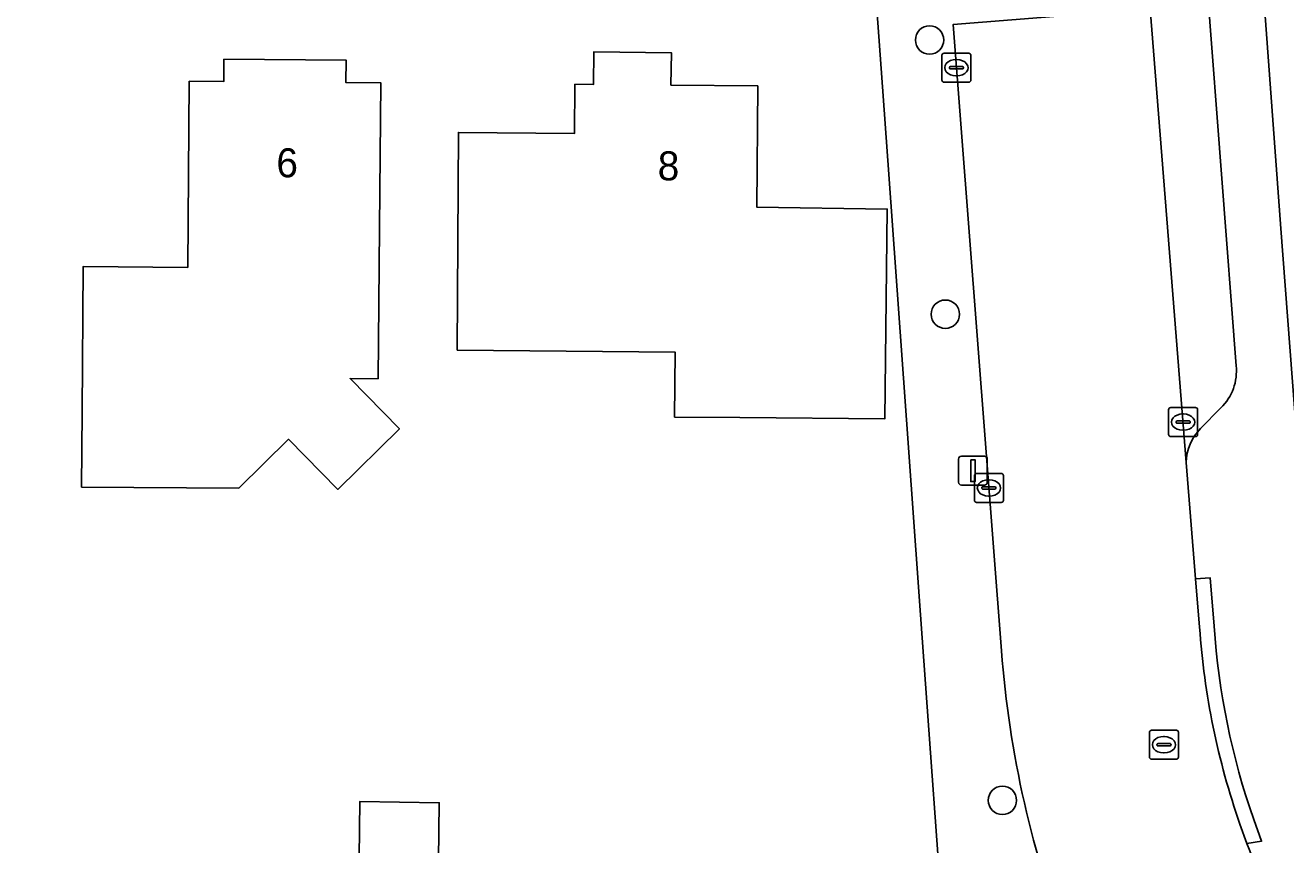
# Model space of a CAD drawing. Extents: x 157320 to 158835, y 386650 to 388491.
# Drawn here: x 158297.26 to 158340.69, y 387685.63 to 387713.85 of the extents above; entities that cross this region are included whole.
import ezdxf

# ---------------------------------------------------------------- set-up
doc = ezdxf.new("R2010")
doc.units = 0
for name, color, linetype in [('IMGEO_Boom', 7, 'Continuous'), ('IMGEO_Erf', 7, 'Continuous'), ('IMGEO_Kolk', 7, 'Continuous'), ('IMGEO_Lichtmast', 7, 'Continuous'), ('IMGEO_Muur', 7, 'Continuous'), ('IMGEO_Pand', 7, 'Continuous'), ('IMGEO_Pand_nummerreeks', 7, 'Continuous'), ('IMGEO_Parkeervlak_open', 7, 'Continuous'), ('IMGEO_Rijbaan_lokaal_open', 7, 'Continuous'), ('IMGEO_Rioolput', 7, 'Continuous'), ('IMGEO_Voetpad_open', 7, 'Continuous')]:
    doc.layers.add(name, color=color, linetype=linetype)

msp = doc.modelspace()

# ---------------------------------------------------------------- linework, layer by layer
at = {"layer": 'IMGEO_Boom'}
for centre in [(158328.417, 387713.342), (158328.96, 387703.9), (158330.926, 387687.162)]:
    msp.add_circle(centre, 0.489, dxfattribs=at)
at = {"layer": 'IMGEO_Erf'}
for points in [[(158333.538, 387750), (158334.734, 387734.428), (158333.326, 387734.301), (158333.407, 387732.502), (158335.77, 387732.84), (158335.788, 387732.607), (158338.533, 387732.888), (158339.75, 387717.295), (158340.521, 387706.857), (158341.469, 387694.325), (158346.485, 387694.705), (158346.523, 387694.708), (158347.956, 387694.816), (158355.281, 387695.371), (158374.563, 387696.832), (158417.71, 387700.15)], [(158337.054, 387598.268), (158336.857, 387600.955), (158336.666, 387603.582), (158336.057, 387611.931), (158335.984, 387612.93), (158335.782, 387615.695), (158335.291, 387622.415), (158334.837, 387628.633), (158334.481, 387633.519), (158333.602, 387645.558), (158333.388, 387648.487), (158332.588, 387660.154), (158332.477, 387661.777), (158332.192, 387665.493), (158331.368, 387676.262), (158331.219, 387678.201), (158329.008, 387681.039), (158328.107, 387693.555), (158327.618, 387700.261), (158326.979, 387709.189), (158326.795, 387711.731), (158326.431, 387716.785), (158323.269, 387716.806), (158254.131, 387717.274)]]:
    msp.add_lwpolyline(points, dxfattribs=at)
for points in [[(158319.63, 387700.36), (158319.651, 387702.597), (158312.142, 387702.667), (158312.185, 387710.161), (158316.184, 387710.121), (158316.2, 387711.82), (158316.839, 387711.814), (158316.852, 387712.937), (158319.521, 387712.905), (158319.508, 387711.788), (158322.5, 387711.76), (158322.46, 387707.59), (158326.96, 387707.52), (158326.88, 387700.3), (158321.881, 387700.341)], [(158299.2, 387697.95), (158299.221, 387700.545), (158299.261, 387705.544), (158302.858, 387705.515), (158302.91, 387711.92), (158304.1, 387711.911), (158304.106, 387712.681), (158308.316, 387712.65), (158308.311, 387711.879), (158309.51, 387711.87), (158309.466, 387706.871), (158309.42, 387701.68), (158308.45, 387701.687), (158310.155, 387699.957), (158308.036, 387697.868), (158306.331, 387699.598), (158304.618, 387697.911)], [(158307.453, 387682.214), (158307.494, 387685.218), (158308.762, 387685.201), (158308.788, 387687.119), (158311.525, 387687.082), (158311.459, 387682.16)]]:
    msp.add_lwpolyline(points, close=True, dxfattribs=at)
at = {"layer": 'IMGEO_Kolk'}
for p, q in [((158328.916, 387712.889), (158329.768, 387712.889)), ((158328.841, 387711.963), (158328.841, 387712.815)), ((158329.143, 387712.432), (158329.541, 387712.432)), ((158329.329, 387712.669), (158329.354, 387712.669)), ((158329.842, 387712.815), (158329.842, 387711.963)), ((158329.1, 387712.383), (158329.1, 387712.395)), ((158329.538, 387712.346), (158329.14, 387712.346)), ((158329.352, 387712.109), (158329.327, 387712.109)), ((158329.584, 387712.395), (158329.584, 387712.383)), ((158329.768, 387711.889), (158328.916, 387711.889)), ((158336.651, 387699.761), (158336.651, 387700.613)), ((158336.726, 387700.687), (158337.578, 387700.687)), ((158337.139, 387700.467), (158337.164, 387700.467)), ((158337.652, 387700.613), (158337.652, 387699.761)), ((158336.91, 387700.181), (158336.91, 387700.193)), ((158337.348, 387700.144), (158336.95, 387700.144)), ((158336.953, 387700.23), (158337.351, 387700.23)), ((158337.162, 387699.907), (158337.137, 387699.907)), ((158337.394, 387700.193), (158337.394, 387700.181)), ((158337.578, 387699.687), (158336.726, 387699.687)), ((158329.961, 387697.492), (158329.961, 387698.344)), ((158330.036, 387698.418), (158330.888, 387698.418)), ((158330.449, 387698.198), (158330.474, 387698.198)), ((158330.962, 387698.344), (158330.962, 387697.492)), ((158330.22, 387697.912), (158330.22, 387697.924)), ((158330.658, 387697.875), (158330.26, 387697.875)), ((158330.263, 387697.961), (158330.661, 387697.961)), ((158330.704, 387697.924), (158330.704, 387697.912)), ((158330.888, 387697.418), (158330.036, 387697.418)), ((158330.472, 387697.638), (158330.447, 387697.638))]:
    msp.add_line(p, q, dxfattribs=at)
for points in [[(158328.916, 387712.889), (158329.768, 387712.889)], [(158328.841, 387711.963), (158328.841, 387712.815)], [(158329.842, 387712.815), (158329.842, 387711.963)], [(158329.768, 387711.889), (158328.916, 387711.889)], [(158336.651, 387699.761), (158336.651, 387700.613)], [(158336.726, 387700.687), (158337.578, 387700.687)], [(158337.652, 387700.613), (158337.652, 387699.761)], [(158337.578, 387699.687), (158336.726, 387699.687)], [(158329.961, 387697.492), (158329.961, 387698.344)], [(158330.036, 387698.418), (158330.888, 387698.418)], [(158330.962, 387698.344), (158330.962, 387697.492)], [(158330.888, 387697.418), (158330.036, 387697.418)]]:
    msp.add_lwpolyline(points, dxfattribs=at)
for centre, radius, start, end in [((158328.918, 387712.813), 0.0765, 91.552, 178.448), ((158328.918, 387712.813), 0.0765, 91.552, 178.448), ((158329.766, 387712.813), 0.0765, 1.552, 88.448), ((158329.766, 387712.813), 0.0765, 1.552, 88.448), ((158329.14, 387712.392), 0.0403, 85.8775, 175.7526), ((158329.545, 387712.394), 0.0386, 1.7309, 96.639), ((158329.137, 387712.382), 0.0366, 178.938, 274.7102), ((158329.541, 387712.389), 0.043, 264.8664, 352.4533), ((158328.918, 387711.965), 0.0765, 181.552, 268.448), ((158328.918, 387711.965), 0.0765, 181.552, 268.448), ((158329.766, 387711.965), 0.0765, 271.552, 358.448), ((158329.766, 387711.965), 0.0765, 271.552, 358.448), ((158336.728, 387700.611), 0.0765, 91.552, 178.448), ((158336.728, 387700.611), 0.0765, 91.552, 178.448), ((158337.576, 387700.611), 0.0765, 1.552, 88.448), ((158337.576, 387700.611), 0.0765, 1.552, 88.448), ((158336.95, 387700.19), 0.0403, 85.8775, 175.7526), ((158336.947, 387700.18), 0.0366, 178.938, 274.7102), ((158337.351, 387700.187), 0.043, 264.8664, 352.4533), ((158337.355, 387700.192), 0.0386, 1.7309, 96.639), ((158336.728, 387699.763), 0.0765, 181.552, 268.448), ((158336.728, 387699.763), 0.0765, 181.552, 268.448), ((158337.576, 387699.763), 0.0765, 271.552, 358.448), ((158337.576, 387699.763), 0.0765, 271.552, 358.448), ((158330.038, 387698.342), 0.0765, 91.552, 178.448), ((158330.038, 387698.342), 0.0765, 91.552, 178.448), ((158330.886, 387698.342), 0.0765, 1.552, 88.448), ((158330.886, 387698.342), 0.0765, 1.552, 88.448), ((158330.26, 387697.921), 0.0403, 85.8775, 175.7526), ((158330.257, 387697.911), 0.0366, 178.938, 274.7102), ((158330.661, 387697.918), 0.043, 264.8664, 352.4533), ((158330.665, 387697.923), 0.0386, 1.7309, 96.639), ((158330.038, 387697.494), 0.0765, 181.552, 268.448), ((158330.038, 387697.494), 0.0765, 181.552, 268.448), ((158330.886, 387697.494), 0.0765, 271.552, 358.448), ((158330.886, 387697.494), 0.0765, 271.552, 358.448)]:
    msp.add_arc(centre, radius, start, end, dxfattribs=at)
for centre, major_axis, ratio, start_param, end_param in [((158329.328, 387712.389), (-0.387, 0.002), 0.722429, 4.712389, 7.853982), ((158329.353, 387712.389), (-0.39, 0.002), 0.717154, 1.570796, 4.712389), ((158337.138, 387700.187), (-0.387, 0.002), 0.722429, 4.712389, 7.853982), ((158337.163, 387700.187), (-0.39, 0.002), 0.717154, 1.570796, 4.712389), ((158330.448, 387697.918), (-0.387, 0.002), 0.722429, 4.712389, 7.853982), ((158330.473, 387697.918), (-0.39, 0.002), 0.717154, 1.570796, 4.712389)]:
    msp.add_ellipse(centre, major_axis=major_axis, ratio=ratio, start_param=start_param, end_param=end_param, dxfattribs=at)
at = {"layer": 'IMGEO_Lichtmast'}
for p, q in [((158329.515, 387699.014), (158330.305, 387699.014)), ((158330.305, 387699.014), (158329.515, 387699.014)), ((158329.415, 387698.114), (158329.415, 387698.914)), ((158329.415, 387698.914), (158329.415, 387698.114)), ((158330.405, 387698.914), (158330.405, 387698.114)), ((158330.405, 387698.114), (158330.405, 387698.914)), ((158330.305, 387698.014), (158329.515, 387698.014)), ((158329.515, 387698.014), (158330.305, 387698.014))]:
    msp.add_line(p, q, dxfattribs=at)
msp.add_lwpolyline([(158329.835, 387698.889), (158329.985, 387698.889), (158329.985, 387698.139), (158329.835, 387698.139), (158329.835, 387698.889)], dxfattribs=at)
for centre, start, end in [((158329.515, 387698.914), 90, 180), ((158329.515, 387698.914), 90, 180), ((158330.305, 387698.914), 0, 90), ((158330.305, 387698.914), 360, 90), ((158329.515, 387698.114), 180, 270), ((158329.515, 387698.114), 180, 270), ((158330.305, 387698.114), 270, 0), ((158330.305, 387698.114), 270, 0)]:
    msp.add_arc(centre, 0.1, start, end, dxfattribs=at)
at = {"layer": 'IMGEO_Muur'}
for points in [[(158340.521, 387706.857), (158339.75, 387717.295)], [(158327.618, 387700.261), (158328.107, 387693.555)]]:
    msp.add_lwpolyline(points, dxfattribs=at)
at = {"layer": 'IMGEO_Pand'}
for points in [[(158319.508, 387711.788), (158319.521, 387712.905), (158316.852, 387712.937), (158316.839, 387711.814), (158316.2, 387711.82), (158316.184, 387710.121), (158312.185, 387710.161), (158312.142, 387702.667), (158319.651, 387702.597), (158319.63, 387700.36), (158321.881, 387700.341), (158326.88, 387700.3), (158326.96, 387707.52), (158322.46, 387707.59), (158322.5, 387711.76)], [(158304.618, 387697.911), (158306.331, 387699.598), (158308.036, 387697.868), (158310.155, 387699.957), (158308.45, 387701.687), (158309.42, 387701.68), (158309.466, 387706.871), (158309.51, 387711.87), (158308.311, 387711.879), (158308.316, 387712.65), (158304.106, 387712.681), (158304.1, 387711.911), (158302.91, 387711.92), (158302.858, 387705.515), (158299.261, 387705.544), (158299.221, 387700.545), (158299.2, 387697.95)], [(158311.459, 387682.16), (158311.525, 387687.082), (158308.788, 387687.119), (158308.762, 387685.201), (158307.494, 387685.218), (158307.453, 387682.214)]]:
    msp.add_lwpolyline(points, close=True, dxfattribs=at)
at = {"layer": 'IMGEO_Parkeervlak_open'}
for points in [[(158335.7, 387718.371), (158336.015, 387714.412), (158337.257, 387698.793)], [(158338.978, 387702.129), (158337.994, 387715.033)], [(158337.754, 387699.965), (158338.454, 387700.676)]]:
    msp.add_lwpolyline(points, dxfattribs=at)
for centre, radius, start, end in [((158337.229, 387701.939), 1.759, 314.1321, 6.206), ((158338.934, 387698.773), 1.677, 134.7186, 179.3215)]:
    msp.add_arc(centre, radius, start, end, dxfattribs=at)
at = {"layer": 'IMGEO_Rijbaan_lokaal_open'}
for points in [[(158337.72, 387693.123), (158337.583, 387694.795), (158337.257, 387698.793), (158336.015, 387714.412), (158329.228, 387713.872), (158330.896, 387692.312)], [(158339.35, 387685.678), (158339.11, 387686.341)]]:
    msp.add_lwpolyline(points, dxfattribs=at)
for centre, radius, start, end in [((158363.512, 387694.876), 25.851, 183.8876, 199.2776), ((158366.344, 387694.968), 35.547, 184.2849, 201.3717), ((158370.627, 387697.406), 33.403, 200.5547, 215.5158)]:
    msp.add_arc(centre, radius, start, end, dxfattribs=at)
at = {"layer": 'IMGEO_Rioolput'}
for p, q in [((158335.991, 387688.652), (158335.991, 387689.504)), ((158336.066, 387689.578), (158336.918, 387689.578)), ((158336.992, 387689.504), (158336.992, 387688.652)), ((158336.25, 387689.072), (158336.25, 387689.084)), ((158336.688, 387689.035), (158336.29, 387689.035)), ((158336.293, 387689.121), (158336.691, 387689.121)), ((158336.479, 387689.358), (158336.504, 387689.358)), ((158336.734, 387689.084), (158336.734, 387689.072)), ((158336.918, 387688.578), (158336.066, 387688.578)), ((158336.502, 387688.798), (158336.477, 387688.798))]:
    msp.add_line(p, q, dxfattribs=at)
for points in [[(158335.991, 387688.652), (158335.991, 387689.504)], [(158336.066, 387689.578), (158336.918, 387689.578)], [(158336.992, 387689.504), (158336.992, 387688.652)], [(158336.918, 387688.578), (158336.066, 387688.578)]]:
    msp.add_lwpolyline(points, dxfattribs=at)
for centre, radius, start, end in [((158336.068, 387689.502), 0.0765, 91.552, 178.448), ((158336.068, 387689.502), 0.0765, 91.552, 178.448), ((158336.916, 387689.502), 0.0765, 1.552, 88.448), ((158336.916, 387689.502), 0.0765, 1.552, 88.448), ((158336.29, 387689.081), 0.0403, 85.8775, 175.7526), ((158336.287, 387689.071), 0.0366, 178.938, 274.7102), ((158336.691, 387689.078), 0.043, 264.8664, 352.4533), ((158336.695, 387689.083), 0.0386, 1.7309, 96.639), ((158336.068, 387688.654), 0.0765, 181.552, 268.448), ((158336.068, 387688.654), 0.0765, 181.552, 268.448), ((158336.916, 387688.654), 0.0765, 271.552, 358.448), ((158336.916, 387688.654), 0.0765, 271.552, 358.448)]:
    msp.add_arc(centre, radius, start, end, dxfattribs=at)
for centre, major_axis, ratio, start_param, end_param in [((158336.478, 387689.078), (-0.387, 0.002), 0.722429, 4.712389, 7.853982), ((158336.503, 387689.078), (-0.39, 0.002), 0.717154, 1.570796, 4.712389)]:
    msp.add_ellipse(centre, major_axis=major_axis, ratio=ratio, start_param=start_param, end_param=end_param, dxfattribs=at)
at = {"layer": 'IMGEO_Voetpad_open'}
for points in [[(158346.654, 387692.38), (158346.523, 387694.708), (158346.485, 387694.705), (158341.469, 387694.325), (158340.521, 387706.857), (158339.75, 387717.295), (158338.533, 387732.888), (158335.788, 387732.607), (158335.77, 387732.84), (158333.407, 387732.502), (158333.326, 387734.301), (158328.141, 387733.834), (158328.266, 387732.602), (158328.709, 387728.244), (158324.499, 387728.282), (158324.479, 387726.329), (158329.123, 387726.268)], [(158324.036, 387718.198), (158323.278, 387718.203), (158323.269, 387716.806), (158326.431, 387716.785), (158326.795, 387711.731), (158326.979, 387709.189), (158327.618, 387700.261), (158328.107, 387693.555), (158329.008, 387681.039), (158332.31, 387680.892), (158332.304, 387681.6), (158333.241, 387682.014)], [(158337.994, 387715.033), (158338.978, 387702.129)], [(158330.896, 387692.312), (158329.228, 387713.872)], [(158338.454, 387700.676), (158337.754, 387699.965)], [(158337.257, 387698.793), (158337.583, 387694.795), (158338.082, 387694.825), (158338.219, 387693.157)], [(158338.219, 387693.157), (158338.082, 387694.825), (158337.583, 387694.795), (158337.72, 387693.123)], [(158339.11, 387686.341), (158339.35, 387685.678), (158339.856, 387685.753), (158339.582, 387686.506)], [(158339.582, 387686.506), (158339.856, 387685.753), (158339.35, 387685.678)]]:
    msp.add_lwpolyline(points, dxfattribs=at)
for centre, radius, start, end in [((158337.229, 387701.939), 1.759, 314.1321, 6.206), ((158338.934, 387698.773), 1.677, 134.7186, 179.3215), ((158363.512, 387694.876), 25.851, 183.8876, 199.2776), ((158363.536, 387694.88), 25.375, 183.8935, 199.2692), ((158363.536, 387694.88), 25.375, 183.8935, 199.2692), ((158366.344, 387694.968), 35.547, 184.2849, 201.3717), ((158370.627, 387697.406), 33.403, 200.5547, 215.5158)]:
    msp.add_arc(centre, radius, start, end, dxfattribs=at)

# ---------------------------------------------------------------- texts
at = {"layer": 'IMGEO_Pand_nummerreeks'}
for s, rotation, p in [('6', 359.5659, (158305.91, 387708.618)), ('8', 359.4543, (158319.047, 387708.513))]:
    msp.add_text(s, height=1, rotation=rotation, dxfattribs=at).set_placement(p)

doc.saveas('drawing.dxf')
